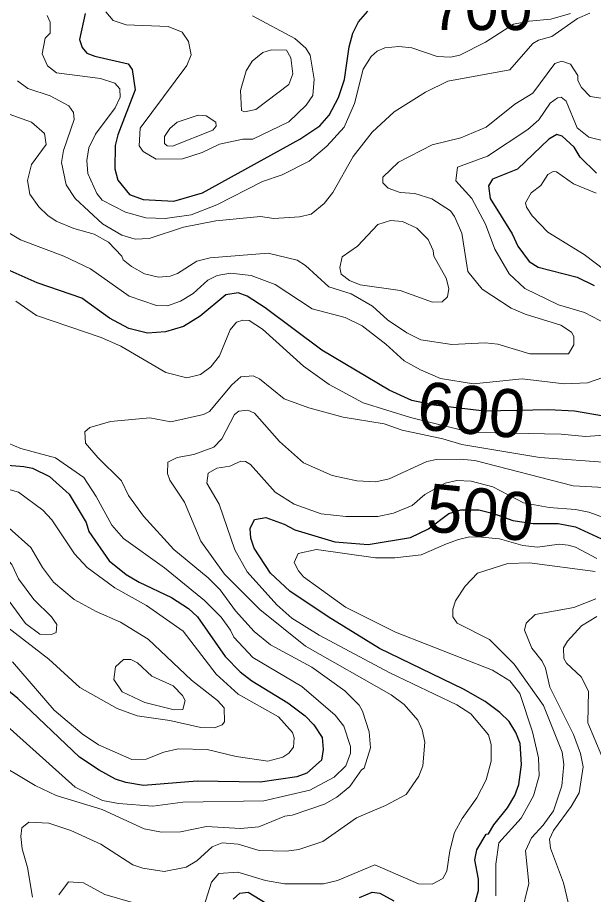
# Model space of a CAD drawing. Extents: x 673.3 to 698.5, y 6984.3 to 7012.3.
# Drawn here: x 674.439 to 675.398, y 6988.991 to 6990.452 of the extents above; entities that cross this region are included whole.
import ezdxf
from ezdxf.enums import TextEntityAlignment as Align

# ---------------------------------------------------------------- set-up
doc = ezdxf.new("R2010")
doc.units = 0
doc.header["$LTSCALE"] = 0.032
doc.layers.add('1', color=7, linetype='Continuous', lineweight=25)
doc.layers.add('2', color=7, linetype='Continuous', lineweight=13)
doc.layers.add('61', color=7, linetype='Continuous')

msp = doc.modelspace()

# ---------------------------------------------------------------- linework, layer by layer
at = {"layer": '1'}
for points in [[(674.5521, 6990.4591), (674.5425, 6990.4155), (674.5467, 6990.4023), (674.5548, 6990.3927), (674.568, 6990.3877), (674.6236, 6990.3748), (674.6302, 6990.3658), (674.6352, 6990.3316), (674.6062, 6990.2567), (674.6019, 6990.2392), (674.6012, 6990.2002), (674.6061, 6990.181), (674.6256, 6990.1571), (674.6486, 6990.1491), (674.6994, 6990.1461), (674.7475, 6990.1604), (674.9096, 6990.2497), (674.9429, 6990.272), (674.9584, 6990.2898), (674.974, 6990.3189), (674.9838, 6990.3487), (674.9913, 6990.4033), (674.9975, 6990.4261), (675.0069, 6990.4451), (675.0225, 6990.4628)], [(675.4035, 6990.1931), (675.3761, 6990.2194), (675.366, 6990.236), (675.346, 6990.2545), (675.3373, 6990.2573), (675.3237, 6990.2496), (675.2719, 6990.1995), (675.2304, 6990.1828), (675.2233, 6990.1719), (675.2262, 6990.1509), (675.2631, 6990.0916), (675.2726, 6990.0711), (675.2911, 6990.0456), (675.3064, 6990.0363), (675.3712, 6990.0197), (675.3992, 6990.0058)], [(675.4309, 6989.7854), (675.3669, 6989.7965), (675.324, 6989.7988), (675.2171, 6989.7966), (675.1324, 6989.8065), (675.0958, 6989.8143), (675.058, 6989.8316), (674.9462, 6989.8979), (674.8517, 6989.9685), (674.8218, 6989.9879), (674.8066, 6989.9935), (674.7862, 6989.9904), (674.7434, 6989.9549), (674.7154, 6989.9376), (674.6858, 6989.9284), (674.6559, 6989.9261), (674.6249, 6989.9344), (674.5927, 6989.9514), (674.5465, 6989.9846), (674.472, 6990.0103), (674.4271, 6990.0301)], [(674.3883, 6989.7091), (674.4496, 6989.7045), (674.464, 6989.7013), (674.4925, 6989.6873), (674.5255, 6989.6579), (674.5538, 6989.6108), (674.5581, 6989.596), (674.5918, 6989.5468), (674.6203, 6989.5242), (674.6419, 6989.5114), (674.6959, 6989.4861), (674.7239, 6989.4677), (674.7389, 6989.4535), (674.7853, 6989.3875), (674.8102, 6989.3624), (674.8294, 6989.3473), (674.8892, 6989.3105), (674.9185, 6989.2887), (674.9325, 6989.2737), (674.9464, 6989.253), (674.9481, 6989.2329), (674.9455, 6989.2152), (674.9208, 6989.1934), (674.9045, 6989.187), (674.8436, 6989.1784), (674.7382, 6989.18), (674.649, 6989.1728), (674.6194, 6989.1779), (674.6025, 6989.1835), (674.5753, 6989.1982), (674.5427, 6989.22), (674.4396, 6989.3178), (674.3993, 6989.3507)], [(674.8334, 6989.5682), (674.8276, 6989.5849), (674.8268, 6989.6011), (674.8341, 6989.6157), (674.8527, 6989.619), (674.8832, 6989.6083), (674.9011, 6989.5986), (674.9679, 6989.5786), (675.0232, 6989.5743), (675.0937, 6989.5859), (675.1236, 6989.6004), (675.1575, 6989.626), (675.1773, 6989.6323), (675.2076, 6989.6323), (675.2318, 6989.6257), (675.2641, 6989.6144), (675.298, 6989.6093), (675.3394, 6989.6091), (675.3686, 6989.6037), (675.4116, 6989.5835)], [(675.1981, 6988.9649), (675.207, 6988.9981), (675.207, 6989.0166), (675.2006, 6989.0489), (675.2039, 6989.0655), (675.2196, 6989.0916), (675.2233, 6989.0925), (675.2323, 6989.1075), (675.2552, 6989.1355), (675.2671, 6989.1561), (675.2739, 6989.1746), (675.2786, 6989.2078), (675.2762, 6989.2427), (675.2688, 6989.261), (675.2578, 6989.2792), (675.2424, 6989.2944), (675.2181, 6989.3129), (675.182, 6989.333), (675.0419, 6989.4011), (674.9565, 6989.4538), (674.8928, 6989.4965), (674.8603, 6989.5267), (674.8334, 6989.5682)], [(674.7981, 6988.9835), (674.8094, 6988.9936), (674.8231, 6988.995), (674.8804, 6988.96)], [(675.0089, 6988.9861), (675.03, 6988.9951), (675.0425, 6988.9935), (675.0659, 6988.9807)]]:
    msp.add_lwpolyline(points, dxfattribs=at)
at = {"layer": '2'}
for points in [[(674.4393, 6990.3469), (674.4567, 6990.334), (674.4939, 6990.3217), (674.5245, 6990.3051), (674.5326, 6990.2938), (674.5335, 6990.2823), (674.5159, 6990.2309), (674.5128, 6990.2108), (674.5202, 6990.1733), (674.5352, 6990.1507), (674.5808, 6990.1087), (674.6128, 6990.0896), (674.635, 6990.0832), (674.6585, 6990.0841), (674.7158, 6990.1029), (674.7696, 6990.1134), (674.8438, 6990.1206), (674.8663, 6990.1175), (674.9089, 6990.1199), (674.9282, 6990.1247), (674.95, 6990.1422), (674.9641, 6990.1605), (674.9983, 6990.2207), (675.03, 6990.2613), (675.0664, 6990.2951), (675.1184, 6990.328), (675.1556, 6990.3464), (675.2591, 6990.365), (675.2972, 6990.4087), (675.307, 6990.4147), (675.3292, 6990.4204), (675.3716, 6990.4504), (675.3924, 6990.4593)], [(674.4889, 6990.4556), (674.4936, 6990.4444), (674.4936, 6990.4264), (674.4854, 6990.4176), (674.4806, 6990.3919), (674.4891, 6990.3719), (674.5041, 6990.36), (674.5777, 6990.3505), (674.6011, 6990.3428), (674.6098, 6990.3333), (674.61, 6990.3197), (674.6019, 6990.3015), (674.5692, 6990.258), (674.5582, 6990.2353), (674.5547, 6990.2139), (674.5564, 6990.1921), (674.5711, 6990.1592), (674.5803, 6990.148), (674.619, 6990.1279), (674.6529, 6990.1183), (674.6854, 6990.1174), (674.7287, 6990.1233), (674.7714, 6990.1404), (674.8473, 6990.1793), (674.8799, 6990.19), (674.9248, 6990.2129), (674.9543, 6990.2377), (674.9834, 6990.2695), (675.0002, 6990.3088), (675.0147, 6990.3663), (675.0282, 6990.3873), (675.0384, 6990.3963), (675.0508, 6990.4016), (675.0741, 6990.404), (675.0959, 6990.4017), (675.138, 6990.387), (675.1605, 6990.3862), (675.1758, 6990.3895), (675.2185, 6990.4112), (675.2651, 6990.4411), (675.2914, 6990.4464), (675.3275, 6990.4492), (675.3601, 6990.4587)], [(674.5862, 6990.4618), (674.5987, 6990.4474), (674.6201, 6990.4398), (674.6904, 6990.4374), (674.7133, 6990.4277), (674.724, 6990.4122), (674.7282, 6990.3898), (674.721, 6990.3721), (674.6435, 6990.2678), (674.642, 6990.2383), (674.6486, 6990.2289), (674.67, 6990.2164), (674.7138, 6990.2168), (674.7467, 6990.2276), (674.7757, 6990.2412), (674.8142, 6990.2493), (674.8311, 6990.2493), (674.891, 6990.2787), (674.9201, 6990.3061), (674.931, 6990.3225), (674.9333, 6990.3494), (674.9268, 6990.3895), (674.9192, 6990.4012), (674.901, 6990.4174), (674.8305, 6990.455)], [(675.4111, 6990.3178), (675.3929, 6990.3209), (675.3783, 6990.3354), (675.3724, 6990.3475), (675.3722, 6990.3554), (675.3601, 6990.3747), (675.3455, 6990.3797), (675.3338, 6990.3757), (675.2975, 6990.326), (675.2676, 6990.3081), (675.2197, 6990.2695), (675.1772, 6990.2515), (675.1298, 6990.2401), (675.0737, 6990.2114), (675.0474, 6990.1863), (675.0475, 6990.177), (675.0562, 6990.1681), (675.0763, 6990.1606), (675.1011, 6990.1589), (675.1294, 6990.1503), (675.16, 6990.1302), (675.167, 6990.1207), (675.1793, 6990.0928), (675.1892, 6990.0291), (675.2127, 6989.9994), (675.261, 6989.9682), (675.2843, 6989.9581), (675.3438, 6989.9398), (675.3619, 6989.9279), (675.3658, 6989.9206), (675.3658, 6989.9068), (675.3565, 6989.892), (675.2926, 6989.892), (675.2393, 6989.9081), (675.2181, 6989.9105), (675.1624, 6989.9073), (675.111, 6989.9155), (675.0877, 6989.9268), (675.0556, 6989.9483), (675.0306, 6989.9714), (674.9947, 6989.9918), (674.9576, 6990.0036), (674.919, 6990.039), (674.9052, 6990.0479), (674.8565, 6990.0595), (674.76, 6990.0521), (674.7377, 6990.0464), (674.7056, 6990.0255), (674.6933, 6990.0213), (674.6741, 6990.0197), (674.6505, 6990.0251)], [(675.4127, 6990.2476), (675.3908, 6990.2528), (675.3711, 6990.2687), (675.3526, 6990.3128), (675.3445, 6990.3193), (675.3384, 6990.3186), (675.3261, 6990.3096), (675.3071, 6990.282), (675.2892, 6990.2657), (675.2219, 6990.221), (675.1721, 6990.2028), (675.1689, 6990.1802), (675.1956, 6990.1508), (675.2183, 6990.1079), (675.234, 6990.0665), (675.258, 6990.0254), (675.2838, 6990.0006), (675.34, 6989.9735), (675.3832, 6989.9609), (675.4214, 6989.941)], [(674.6505, 6990.0251), (674.629, 6990.0372), (674.6153, 6990.0488), (674.6131, 6990.0548), (674.5907, 6990.0778), (674.5672, 6990.0912), (674.5333, 6990.1006), (674.5039, 6990.1131), (674.4896, 6990.1222), (674.4749, 6990.1367), (674.4598, 6990.1582), (674.4557, 6990.1808), (674.4628, 6990.2073), (674.4869, 6990.2407), (674.4845, 6990.2591), (674.4627, 6990.2778), (674.4015, 6990.2996)], [(675.417, 6990.0311), (675.3827, 6990.0575), (675.3224, 6990.0948), (675.2961, 6990.1217), (675.2869, 6990.1362), (675.2853, 6990.1436), (675.2946, 6990.1601), (675.3106, 6990.1722), (675.3225, 6990.1906), (675.3311, 6990.1955), (675.3366, 6990.1953), (675.3653, 6990.1751), (675.4027, 6990.1596)], [(675.2794, 6989.8502), (675.1983, 6989.8422), (675.1438, 6989.851), (675.1103, 6989.8651), (675.0832, 6989.8804), (675.0528, 6989.9082), (675.0134, 6989.9386), (674.9846, 6989.9526), (674.9299, 6989.9669), (674.8685, 6990.0073), (674.8282, 6990.0227), (674.7938, 6990.0262), (674.7719, 6990.0226), (674.7562, 6990.0149), (674.7317, 6989.9922), (674.7107, 6989.9799), (674.6893, 6989.9717), (674.6706, 6989.9722), (674.6253, 6989.9881), (674.5606, 6990.0338), (674.5167, 6990.0545), (674.4445, 6990.0817), (674.4022, 6990.1071)], [(674.4366, 6989.9797), (674.4711, 6989.956), (674.5786, 6989.9193), (674.6112, 6989.9047), (674.6861, 6989.8607), (674.7211, 6989.8519), (674.7441, 6989.8577), (674.7612, 6989.8703), (674.7754, 6989.8884), (674.7933, 6989.9317), (674.8042, 6989.9449), (674.8146, 6989.948), (674.8252, 6989.9473), (674.8473, 6989.9331), (674.9154, 6989.8714), (674.9584, 6989.841), (675.0151, 6989.8102), (675.0935, 6989.7856), (675.1768, 6989.7654), (675.2069, 6989.7611), (675.3443, 6989.7583), (675.3852, 6989.7542), (675.4391, 6989.7583)], [(675.4295, 6989.7103), (675.3089, 6989.7192), (675.1789, 6989.7409), (675.1477, 6989.7503), (675.0797, 6989.7648), (675.0498, 6989.7753), (674.9817, 6989.7865), (674.9241, 6989.8018), (674.8832, 6989.8167), (674.8424, 6989.85), (674.8316, 6989.8552), (674.8111, 6989.8534), (674.7963, 6989.8403), (674.7587, 6989.7956), (674.7489, 6989.7907), (674.6946, 6989.7787), (674.6597, 6989.7851), (674.5943, 6989.7794), (674.5596, 6989.7693), (674.5514, 6989.7622), (674.5526, 6989.7433), (674.5728, 6989.719), (674.6123, 6989.6803), (674.6241, 6989.6558), (674.6491, 6989.6216), (674.6996, 6989.566), (674.757, 6989.5185), (674.7768, 6989.4987), (674.8022, 6989.4636), (674.8331, 6989.4293), (674.8606, 6989.4071), (674.9295, 6989.3701), (674.9842, 6989.3305), (675.008, 6989.3066), (675.0138, 6989.2966), (675.0246, 6989.262), (675.0269, 6989.2357), (675.0163, 6989.2014), (675.0119, 6989.1988), (674.9926, 6989.1709)], [(675.4158, 6989.8529), (675.3881, 6989.8438), (675.3493, 6989.8422), (675.2794, 6989.8502)], [(674.4642, 6988.987), (674.4561, 6989.0359), (674.4472, 6989.0672), (674.4448, 6989.0877), (674.4466, 6989.1021), (674.4583, 6989.1116), (674.4917, 6989.1101), (674.5281, 6989.0976), (674.5781, 6989.0751), (674.6311, 6989.0405), (674.6477, 6989.0348), (674.6836, 6989.0295), (674.7201, 6989.0369), (674.7376, 6989.0475), (674.7635, 6989.0705), (674.7798, 6989.0773), (674.8069, 6989.0752), (674.8417, 6989.0644), (674.887, 6989.0635), (674.9076, 6989.0661), (674.9474, 6989.0796), (675.0037, 6989.1191), (675.0521, 6989.1392), (675.0862, 6989.1579), (675.1073, 6989.1884), (675.1141, 6989.2054), (675.1175, 6989.2448), (675.1133, 6989.2655), (675.106, 6989.2818), (675.0832, 6989.3079), (675.0612, 6989.3241), (674.919, 6989.405), (674.843, 6989.4658), (674.7839, 6989.525), (674.7447, 6989.58), (674.7175, 6989.645), (674.693, 6989.6814), (674.6891, 6989.6927), (674.6898, 6989.7115), (674.7053, 6989.7191), (674.7327, 6989.724), (674.7661, 6989.7366), (674.7794, 6989.7501), (674.8006, 6989.7908), (674.8078, 6989.7966), (674.8228, 6989.798), (674.8338, 6989.7933), (674.8754, 6989.7461), (674.9156, 6989.7104), (674.9633, 6989.6894), (675.0044, 6989.6801), (675.0359, 6989.6785), (675.0582, 6989.6837), (675.121, 6989.7127), (675.1371, 6989.7159), (675.1766, 6989.7167), (675.2005, 6989.7142), (675.3644, 6989.672), (675.416, 6989.6695)], [(674.4108, 6989.2816), (674.5353, 6989.1699), (674.5806, 6989.1478), (674.6077, 6989.1426), (674.6644, 6989.1385), (674.7144, 6989.145), (674.8494, 6989.1475), (674.9262, 6989.1651), (674.9666, 6989.1867), (674.9857, 6989.2056), (674.9936, 6989.2266), (674.9936, 6989.2379), (674.9825, 6989.2715), (674.9684, 6989.29), (674.9128, 6989.3376), (674.831, 6989.3858), (674.7995, 6989.4197), (674.7941, 6989.4317), (674.7783, 6989.4532), (674.7504, 6989.4811), (674.6839, 6989.5353), (674.6155, 6989.5843), (674.5964, 6989.6066), (674.5705, 6989.6542), (674.5498, 6989.6858), (674.5028, 6989.7186), (674.4448, 6989.7343), (674.4235, 6989.7431)], [(675.5145, 6989.5832), (675.3907, 6989.628), (675.3682, 6989.6328), (675.3244, 6989.6357), (675.2818, 6989.6439), (675.2309, 6989.6701), (675.1947, 6989.6799), (675.1706, 6989.6808), (675.1513, 6989.6767), (675.1177, 6989.6574), (675.0965, 6989.6395), (675.0653, 6989.6263), (675.0391, 6989.621), (674.986, 6989.6207), (674.9448, 6989.6256), (674.8999, 6989.6415), (674.8683, 6989.6613), (674.8271, 6989.7077), (674.819, 6989.7126), (674.8113, 6989.7133), (674.7928, 6989.7049), (674.7711, 6989.7013), (674.7568, 6989.693), (674.7544, 6989.6767), (674.7748, 6989.6412), (674.8013, 6989.5655), (674.8219, 6989.5286), (674.8709, 6989.4737), (674.8962, 6989.4518), (674.9415, 6989.4235), (675.0593, 6989.3606), (675.1706, 6989.3074), (675.194, 6989.2924), (675.2237, 6989.2571), (675.2281, 6989.2409), (675.2281, 6989.2135), (675.2196, 6989.182), (675.2041, 6989.1521), (675.1795, 6989.1176), (675.1669, 6989.0942), (675.159, 6989.0639), (675.1542, 6989.0301), (675.1474, 6989.0178), (675.1299, 6989.0083), (675.1067, 6989.0092), (675.0344, 6989.0408), (674.9719, 6989.0143)], [(674.3701, 6989.6817), (674.4408, 6989.6617), (674.4817, 6989.6317), (674.4964, 6989.6155), (674.5343, 6989.5587), (674.5552, 6989.5362), (674.6011, 6989.5019), (674.6542, 6989.4728), (674.7151, 6989.43), (674.7703, 6989.3582), (674.8069, 6989.3247), (674.8737, 6989.2869), (674.8973, 6989.2608), (674.8999, 6989.2522), (674.8986, 6989.2366), (674.8909, 6989.2265), (674.8809, 6989.2198), (674.8559, 6989.2135), (674.8035, 6989.2212), (674.7549, 6989.2328), (674.7067, 6989.2337)], [(674.4255, 6989.6017), (674.4616, 6989.5694), (674.4807, 6989.5357), (674.4991, 6989.5118), (674.5337, 6989.4826), (674.5704, 6989.4625), (674.6109, 6989.4447), (674.6568, 6989.4168), (674.7292, 6989.3485), (674.7721, 6989.3144), (674.7833, 6989.3023), (674.7841, 6989.2791), (674.78, 6989.2738), (674.7675, 6989.269), (674.7444, 6989.2696), (674.693, 6989.2809), (674.6387, 6989.2887), (674.6054, 6989.3008), (674.5428, 6989.3358)], [(675.2356, 6988.9891), (675.2356, 6989.0419), (675.2407, 6989.0774), (675.2781, 6989.1183), (675.2985, 6989.1555), (675.3079, 6989.189), (675.307, 6989.219), (675.2966, 6989.262), (675.2754, 6989.3258), (675.2591, 6989.347), (675.2301, 6989.3648), (675.0686, 6989.4285), (674.9855, 6989.4701), (674.9155, 6989.5205), (674.9069, 6989.5304), (674.9, 6989.5444), (674.9064, 6989.5593), (674.9373, 6989.566), (675.0354, 6989.5523), (675.0676, 6989.5523), (675.1113, 6989.5572), (675.1538, 6989.5753), (675.1735, 6989.5826), (675.1918, 6989.5868), (675.2118, 6989.5867), (675.2417, 6989.5836), (675.2805, 6989.5727), (675.3049, 6989.5696), (675.3412, 6989.5748), (675.3561, 6989.573), (675.3683, 6989.57), (675.4039, 6989.5507)], [(675.4012, 6989.5294), (675.2917, 6989.544), (675.2558, 6989.5427), (675.2052, 6989.5267), (675.1846, 6989.5051), (675.1686, 6989.4802), (675.1639, 6989.4665), (675.1639, 6989.454), (675.1712, 6989.4432)], [(675.286, 6989.4432), (675.3013, 6989.4574), (675.3657, 6989.4693), (675.4022, 6989.4838)], [(674.5428, 6989.3358), (674.4914, 6989.3834), (674.3668, 6989.4795)], [(675.4041, 6989.4545), (675.3783, 6989.439), (675.3551, 6989.4135), (675.3482, 6989.4019), (675.3488, 6989.3842), (675.3531, 6989.3768), (675.3776, 6989.3538), (675.39, 6989.3297), (675.3887, 6989.2773), (675.4124, 6989.2214)], [(675.1712, 6989.4432), (675.2249, 6989.4162), (675.2662, 6989.375), (675.3153, 6989.3063), (675.3462, 6989.2285), (675.3487, 6989.2076), (675.3454, 6989.1724), (675.3316, 6989.1305), (675.3145, 6989.1066), (675.295, 6989.0855), (675.2853, 6989.0642), (675.2908, 6989.0096), (675.2777, 6988.9574)], [(675.3568, 6988.9756), (675.3485, 6989.0105), (675.3268, 6989.0686), (675.3251, 6989.0836), (675.3317, 6989.0978), (675.3613, 6989.1379), (675.3744, 6989.1607), (675.3812, 6989.2037), (675.3769, 6989.2259), (675.3648, 6989.2577), (675.3257, 6989.3366), (675.3185, 6989.3682), (675.3127, 6989.3798), (675.2954, 6989.4013), (675.2836, 6989.4317), (675.286, 6989.4432)], [(674.7067, 6989.2337), (674.6828, 6989.2282), (674.6535, 6989.2168), (674.6294, 6989.216), (674.574, 6989.2408), (674.5468, 6989.2588), (674.5001, 6989.2981), (674.4309, 6989.3787)], [(674.9926, 6989.1709), (674.9711, 6989.1533), (674.9506, 6989.1415), (674.8966, 6989.1232), (674.8845, 6989.1217), (674.841, 6989.1041), (674.8106, 6989.101), (674.7539, 6989.1043), (674.7109, 6989.0954), (674.6793, 6989.0953), (674.6501, 6989.1008), (674.5802, 6989.1327), (674.5037, 6989.1563), (674.4688, 6989.1729), (674.3923, 6989.2185)], [(674.9719, 6989.0143), (674.9487, 6989.0091), (674.884, 6989.0089), (674.8521, 6989.0143), (674.806, 6989.0286), (674.7745, 6989.0261), (674.7622, 6989.0117), (674.7502, 6988.9727)], [(674.6307, 6988.9779), (674.5845, 6988.9913), (674.549, 6989.0106), (674.524, 6989.0122), (674.5083, 6988.9908)]]:
    msp.add_lwpolyline(points, dxfattribs=at)
for points in [[(674.8202, 6990.3635), (674.8299, 6990.3794), (674.8479, 6990.394), (674.8624, 6990.3984), (674.887, 6990.3981), (674.8942, 6990.3853), (674.8975, 6990.3583), (674.891, 6990.3406), (674.8361, 6990.2988), (674.8175, 6990.295), (674.8121, 6990.2972), (674.8104, 6990.3308)], [(674.7402, 6990.2893), (674.7536, 6990.2883), (674.7694, 6990.2779), (674.77, 6990.2712), (674.7646, 6990.2648), (674.6972, 6990.238), (674.6883, 6990.2385), (674.6842, 6990.2424), (674.6842, 6990.2539), (674.6927, 6990.2675), (674.7054, 6990.2778)], [(675.1043, 6990.1012), (675.0805, 6990.1124), (675.0603, 6990.1141), (675.0392, 6990.1074), (675.0053, 6990.0713), (674.9799, 6990.0538), (674.9758, 6990.0355), (674.9783, 6990.0246), (674.9922, 6990.0139), (675.0096, 6990.0067), (675.0767, 6989.9976), (675.1301, 6989.9782), (675.1463, 6989.9785), (675.1552, 6989.9867), (675.1573, 6990.0007), (675.1532, 6990.018), (675.1323, 6990.0548), (675.1312, 6990.0641), (675.1228, 6990.0823)], [(674.4268, 6989.4774), (674.3993, 6989.508), (674.3205, 6989.5665), (674.3048, 6989.5835), (674.3063, 6989.6006), (674.3127, 6989.6045), (674.335, 6989.6074), (674.362, 6989.5977), (674.3839, 6989.5843), (674.4013, 6989.572), (674.4299, 6989.5411), (674.4412, 6989.5171), (674.4665, 6989.4825), (674.496, 6989.4536), (674.505, 6989.441), (674.5037, 6989.4274), (674.4957, 6989.4242), (674.4765, 6989.4248), (674.4525, 6989.4427)], [(674.6627, 6989.3551), (674.639, 6989.3769), (674.6278, 6989.3828), (674.6156, 6989.3826), (674.6024, 6989.3707), (674.5999, 6989.3496), (674.6137, 6989.3287), (674.6513, 6989.3112), (674.7002, 6989.299), (674.7144, 6989.2992), (674.7182, 6989.3146), (674.7141, 6989.3228), (674.6985, 6989.3389)]]:
    msp.add_lwpolyline(points, close=True, dxfattribs=at)

# ---------------------------------------------------------------- texts
at = {"layer": '61', "width": 0.95}
msp.add_text('700', height=0.08, dxfattribs=at).set_placement((675.2122, 6990.4313), align=Align.CENTER)
at = {"layer": '61'}
for s, rotation, p in [('600', 354.92, (675.1915, 6989.7586)), ('500', 354.289, (675.2062, 6989.588))]:
    msp.add_text(s, height=0.08, rotation=rotation, dxfattribs=at).set_placement(p, align=Align.CENTER)

doc.saveas('drawing.dxf')
